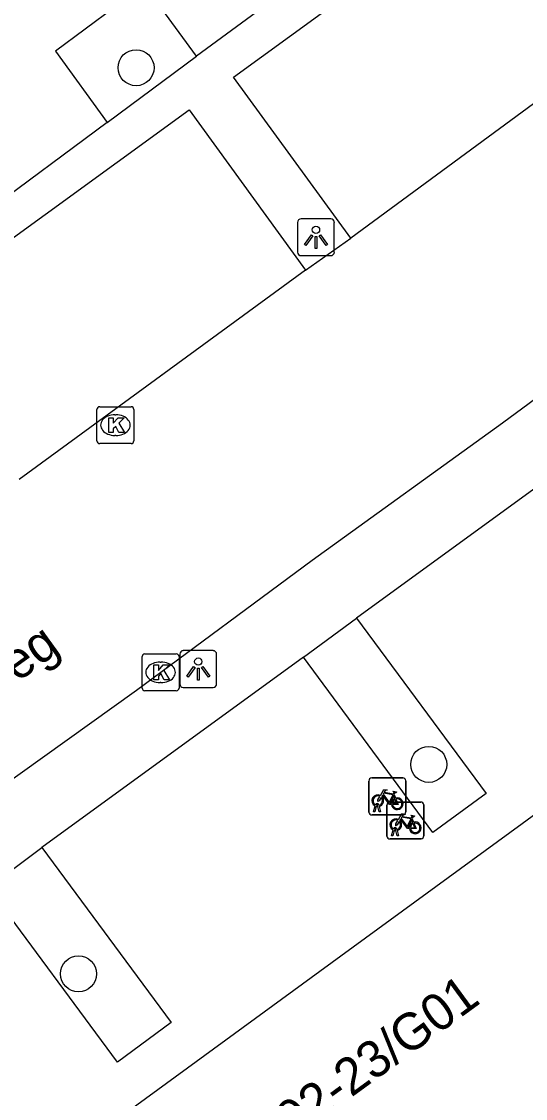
# Model space of a CAD drawing. Extents: x 159040 to 160094, y 381214 to 382518.
# Drawn here: x 159753.47 to 159767.13, y 382192.89 to 382222.11 of the extents above; entities that cross this region are included whole.
import ezdxf

# ---------------------------------------------------------------- set-up
doc = ezdxf.new("R2010")
doc.units = 0
for name, color, linetype in [('IMGEO_Boom', 7, 'Continuous'), ('IMGEO_Fietsenrek', 7, 'Continuous'), ('IMGEO_Groenvoorziening', 7, 'Continuous'), ('IMGEO_Kolk', 7, 'Continuous'), ('IMGEO_Lichtpunt', 7, 'Continuous'), ('IMGEO_Openbare_ruimte_label', 7, 'Continuous'), ('IMGEO_Pand', 7, 'Continuous'), ('IMGEO_Pand_nummerreeks', 7, 'Continuous'), ('IMGEO_Parkeervlak_open', 7, 'Continuous'), ('IMGEO_Rijbaan_lokaal_open', 7, 'Continuous'), ('IMGEO_Voetpad_open', 7, 'Continuous')]:
    doc.layers.add(name, color=color, linetype=linetype)

msp = doc.modelspace()

# ---------------------------------------------------------------- linework, layer by layer
at = {"layer": 'IMGEO_Boom'}
for centre in [(159756.576, 382220.861), (159764.51, 382201.955), (159755.016, 382196.271)]:
    msp.add_circle(centre, 0.489, dxfattribs=at)
at = {"layer": 'IMGEO_Fietsenrek'}
for p, q in [((159762.964, 382201.586), (159763.805, 382201.586)), ((159763.805, 382201.586), (159762.964, 382201.586)), ((159762.889, 382200.661), (159762.889, 382201.502)), ((159762.889, 382201.502), (159762.889, 382200.661)), ((159763.889, 382201.511), (159763.889, 382200.67)), ((159763.889, 382200.67), (159763.889, 382201.511)), ((159763.576, 382201.135), (159763.612, 382201.04)), ((159763.016, 382200.67), (159763.055, 382200.83)), ((159763.05, 382200.67), (159763.016, 382200.67)), ((159763.085, 382200.818), (159763.05, 382200.67)), ((159763.127, 382200.842), (159763.126, 382200.846)), ((159763.168, 382200.67), (159763.134, 382200.812)), ((159763.158, 382200.853), (159763.159, 382200.846)), ((159763.166, 382200.816), (159763.201, 382200.67)), ((159763.201, 382200.67), (159763.168, 382200.67)), ((159763.377, 382200.007), (159763.377, 382200.848)), ((159763.377, 382200.848), (159763.377, 382200.007)), ((159763.452, 382200.932), (159764.293, 382200.932)), ((159764.293, 382200.932), (159763.452, 382200.932)), ((159764.377, 382200.857), (159764.377, 382200.016)), ((159764.377, 382200.016), (159764.377, 382200.857)), ((159763.814, 382200.586), (159762.973, 382200.586)), ((159762.973, 382200.586), (159763.814, 382200.586)), ((159764.064, 382200.481), (159764.1, 382200.386)), ((159763.504, 382200.016), (159763.543, 382200.176)), ((159763.573, 382200.164), (159763.538, 382200.016)), ((159763.615, 382200.188), (159763.614, 382200.192)), ((159763.656, 382200.016), (159763.622, 382200.158)), ((159763.646, 382200.199), (159763.647, 382200.192)), ((159763.654, 382200.162), (159763.689, 382200.016)), ((159764.302, 382199.932), (159763.461, 382199.932)), ((159763.461, 382199.932), (159764.302, 382199.932)), ((159763.538, 382200.016), (159763.504, 382200.016)), ((159763.689, 382200.016), (159763.656, 382200.016))]:
    msp.add_line(p, q, dxfattribs=at)
for points in [[(159763.202, 382201.112), (159763.297, 382201.276), (159763.383, 382201.262), (159763.385, 382201.253), (159763.329, 382201.242), (159763.302, 382201.197), (159763.558, 382201.156)], [(159763.558, 382201.156), (159763.583, 382201.205), (159763.577, 382201.209), (159763.554, 382201.213), (159763.542, 382201.22), (159763.541, 382201.223), (159763.543, 382201.228), (159763.638, 382201.213), (159763.64, 382201.203), (159763.63, 382201.19), (159763.618, 382201.184), (159763.604, 382201.19), (159763.576, 382201.135)], [(159763.223, 382201.06), (159763.171, 382200.97), (159763.131, 382200.945), (159763.132, 382200.992), (159763.187, 382201.086)], [(159763.498, 382200.868), (159763.448, 382200.868), (159763.257, 382201.119), (159763.238, 382201.087)], [(159763.545, 382201.131), (159763.288, 382201.172), (159763.271, 382201.143), (159763.438, 382200.923), (159763.545, 382201.131)], [(159763.593, 382201.033), (159763.563, 382201.11), (159763.454, 382200.892), (159763.497, 382200.892)], [(159763.527, 382200.892), (159763.647, 382200.891), (159763.603, 382201.005)], [(159763.623, 382201.012), (159763.678, 382200.867), (159763.528, 382200.867)], [(159763.711, 382200.406), (159763.659, 382200.316), (159763.619, 382200.291), (159763.62, 382200.338), (159763.675, 382200.432)], [(159763.69, 382200.458), (159763.785, 382200.622), (159763.871, 382200.608), (159763.873, 382200.599), (159763.817, 382200.588), (159763.79, 382200.543), (159764.046, 382200.502)], [(159763.986, 382200.214), (159763.936, 382200.214), (159763.745, 382200.465), (159763.726, 382200.433)], [(159764.033, 382200.477), (159763.776, 382200.518), (159763.759, 382200.489), (159763.926, 382200.269), (159764.033, 382200.477)], [(159764.081, 382200.379), (159764.051, 382200.456), (159763.942, 382200.238), (159763.985, 382200.238)], [(159764.015, 382200.238), (159764.135, 382200.237), (159764.091, 382200.351)], [(159764.111, 382200.358), (159764.166, 382200.213), (159764.016, 382200.213)], [(159764.046, 382200.502), (159764.071, 382200.551), (159764.065, 382200.555), (159764.042, 382200.559), (159764.03, 382200.566), (159764.029, 382200.569), (159764.031, 382200.574), (159764.126, 382200.559), (159764.128, 382200.549), (159764.118, 382200.536), (159764.106, 382200.53), (159764.092, 382200.536), (159764.064, 382200.481)]]:
    msp.add_lwpolyline(points, dxfattribs=at)
for centre, radius, start, end in [((159762.967, 382201.508), 0.0779, 92.4484, 184.2845), ((159762.967, 382201.508), 0.0779, 92.4484, 184.2845), ((159763.811, 382201.508), 0.0779, 2.4484, 94.2845), ((159763.811, 382201.508), 0.0779, 2.4484, 94.2845), ((159763.129, 382200.971), 0.159, 62.6766, 242.1369), ((159763.129, 382200.971), 0.129, 63.3192, 238.903), ((159763.129, 382200.971), 0.129, 283.6043, 43.4302), ((159763.129, 382200.971), 0.159, 283.5766, 46.6042), ((159763.656, 382200.887), 0.159, 113.3408, 178.3217), ((159763.656, 382200.887), 0.159, 187.0065, 105.7708), ((159763.656, 382200.887), 0.129, 113.923, 177.9556), ((159763.656, 382200.887), 0.129, 188.6715, 104.5883), ((159762.967, 382200.664), 0.0779, 182.4484, 274.2845), ((159762.967, 382200.664), 0.0779, 182.4484, 274.2845), ((159763.109, 382200.842), 0.0499, 12.8025, 158.6934), ((159763.129, 382200.971), 0.159, 253.9967, 271.7867), ((159763.109, 382200.842), 0.0174, 12.8025, 163.4502), ((159763.129, 382200.971), 0.129, 253.415, 269.0204), ((159763.455, 382200.854), 0.0779, 92.4484, 184.2845), ((159763.455, 382200.854), 0.0779, 92.4484, 184.2845), ((159763.811, 382200.664), 0.0779, 272.4484, 4.2845), ((159763.811, 382200.664), 0.0779, 272.4484, 4.2845), ((159764.299, 382200.854), 0.0779, 2.4484, 94.2845), ((159764.299, 382200.854), 0.0779, 2.4484, 94.2845), ((159763.617, 382200.317), 0.159, 62.6766, 242.1369), ((159763.617, 382200.317), 0.129, 63.3192, 238.903), ((159763.617, 382200.317), 0.129, 283.6043, 43.4302), ((159763.617, 382200.317), 0.159, 283.5766, 46.6042), ((159764.144, 382200.233), 0.159, 113.3408, 178.3217), ((159764.144, 382200.233), 0.159, 187.0065, 105.7708), ((159764.144, 382200.233), 0.129, 113.923, 177.9556), ((159764.144, 382200.233), 0.129, 188.6715, 104.5883), ((159763.597, 382200.188), 0.0499, 12.8025, 158.6934), ((159763.617, 382200.317), 0.159, 253.9967, 271.7867), ((159763.597, 382200.188), 0.0174, 12.8025, 163.4502), ((159763.617, 382200.317), 0.129, 253.415, 269.0204), ((159763.455, 382200.01), 0.0779, 182.4484, 274.2845), ((159763.455, 382200.01), 0.0779, 182.4484, 274.2845), ((159764.299, 382200.01), 0.0779, 272.4484, 4.2845), ((159764.299, 382200.01), 0.0779, 272.4484, 4.2845)]:
    msp.add_arc(centre, radius, start, end, dxfattribs=at)
at = {"layer": 'IMGEO_Groenvoorziening'}
msp.add_lwpolyline([(159755.79, 382219.375), (159758.216, 382221.177)], dxfattribs=at)
at = {"layer": 'IMGEO_Kolk'}
for p, q in [((159755.516, 382210.735), (159755.516, 382211.587)), ((159755.591, 382211.661), (159756.443, 382211.661)), ((159756.517, 382211.587), (159756.517, 382210.735)), ((159756.004, 382211.441), (159756.029, 382211.441)), ((159756.027, 382210.881), (159756.002, 382210.881)), ((159756.443, 382210.661), (159755.591, 382210.661)), ((159756.741, 382204.027), (159756.741, 382204.879)), ((159756.816, 382204.953), (159757.668, 382204.953)), ((159757.229, 382204.733), (159757.254, 382204.733)), ((159757.742, 382204.879), (159757.742, 382204.027)), ((159757.252, 382204.173), (159757.227, 382204.173)), ((159757.668, 382203.953), (159756.816, 382203.953))]:
    msp.add_line(p, q, dxfattribs=at)
for points in [[(159755.516, 382210.735), (159755.516, 382211.587)], [(159755.591, 382211.661), (159756.443, 382211.661)], [(159756.517, 382211.587), (159756.517, 382210.735)], [(159755.837, 382211.361), (159755.96, 382211.361), (159755.96, 382211.21), (159756.09, 382211.361), (159756.254, 382211.361), (159756.108, 382211.21), (159756.261, 382210.961), (159756.109, 382210.961), (159756.024, 382211.125), (159755.96, 382211.058), (159755.96, 382210.961), (159755.837, 382210.961), (159755.837, 382211.361)], [(159756.443, 382210.661), (159755.591, 382210.661)], [(159756.741, 382204.027), (159756.741, 382204.879)], [(159756.816, 382204.953), (159757.668, 382204.953)], [(159757.742, 382204.879), (159757.742, 382204.027)], [(159757.062, 382204.653), (159757.185, 382204.653), (159757.185, 382204.502), (159757.315, 382204.653), (159757.479, 382204.653), (159757.333, 382204.502), (159757.486, 382204.253), (159757.334, 382204.253), (159757.249, 382204.417), (159757.185, 382204.35), (159757.185, 382204.253), (159757.062, 382204.253), (159757.062, 382204.653)], [(159757.668, 382203.953), (159756.816, 382203.953)]]:
    msp.add_lwpolyline(points, dxfattribs=at)
for centre, start, end in [((159755.593, 382211.585), 91.552, 178.448), ((159755.593, 382211.585), 91.552, 178.448), ((159756.441, 382211.585), 1.552, 88.448), ((159756.441, 382211.585), 1.552, 88.448), ((159755.593, 382210.737), 181.552, 268.448), ((159755.593, 382210.737), 181.552, 268.448), ((159756.441, 382210.737), 271.552, 358.448), ((159756.441, 382210.737), 271.552, 358.448), ((159756.818, 382204.877), 91.552, 178.448), ((159756.818, 382204.877), 91.552, 178.448), ((159757.666, 382204.877), 1.552, 88.448), ((159757.666, 382204.877), 1.552, 88.448), ((159756.818, 382204.029), 181.552, 268.448), ((159756.818, 382204.029), 181.552, 268.448), ((159757.666, 382204.029), 271.552, 358.448), ((159757.666, 382204.029), 271.552, 358.448)]:
    msp.add_arc(centre, 0.0765, start, end, dxfattribs=at)
for centre, major_axis, ratio, start_param, end_param in [((159756.003, 382211.161), (-0.387, 0.002), 0.722429, 4.712389, 7.853982), ((159756.028, 382211.161), (-0.39, 0.002), 0.717154, 1.570796, 4.712389), ((159757.228, 382204.453), (-0.387, 0.002), 0.722429, 4.712389, 7.853982), ((159757.253, 382204.453), (-0.39, 0.002), 0.717154, 1.570796, 4.712389)]:
    msp.add_ellipse(centre, major_axis=major_axis, ratio=ratio, start_param=start_param, end_param=end_param, dxfattribs=at)
at = {"layer": 'IMGEO_Lichtpunt'}
for p, q in [((159761.857, 382216.758), (159761.049, 382216.758)), ((159761.857, 382216.758), (159761.049, 382216.758)), ((159760.955, 382216.663), (159760.955, 382215.856)), ((159760.955, 382216.663), (159760.955, 382215.856)), ((159761.951, 382215.856), (159761.951, 382216.663)), ((159761.951, 382215.856), (159761.951, 382216.663)), ((159761.049, 382215.762), (159761.857, 382215.762)), ((159761.049, 382215.762), (159761.857, 382215.762)), ((159758.666, 382205.041), (159757.858, 382205.041)), ((159758.666, 382205.041), (159757.858, 382205.041)), ((159757.764, 382204.946), (159757.764, 382204.139)), ((159757.764, 382204.946), (159757.764, 382204.139)), ((159758.76, 382204.139), (159758.76, 382204.946)), ((159758.76, 382204.139), (159758.76, 382204.946)), ((159757.858, 382204.045), (159758.666, 382204.045)), ((159757.858, 382204.045), (159758.666, 382204.045))]:
    msp.add_line(p, q, dxfattribs=at)
for points in [[(159761.329, 382216.327), (159761.368, 382216.299), (159761.18, 382216.037), (159761.142, 382216.064), (159761.329, 382216.327)], [(159761.431, 382216.279), (159761.478, 382216.279), (159761.478, 382215.957), (159761.431, 382215.957), (159761.431, 382216.279)], [(159761.541, 382216.299), (159761.579, 382216.326), (159761.766, 382216.064), (159761.727, 382216.036), (159761.541, 382216.299)], [(159758.138, 382204.61), (159758.177, 382204.582), (159757.989, 382204.32), (159757.951, 382204.347), (159758.138, 382204.61)], [(159758.24, 382204.562), (159758.287, 382204.562), (159758.287, 382204.24), (159758.24, 382204.24), (159758.24, 382204.562)], [(159758.35, 382204.582), (159758.388, 382204.609), (159758.575, 382204.347), (159758.536, 382204.319), (159758.35, 382204.582)]]:
    msp.add_lwpolyline(points, dxfattribs=at)
for centre in [(159761.454, 382216.461), (159758.263, 382204.744)]:
    msp.add_circle(centre, 0.0994, dxfattribs=at)
for centre, start, end in [((159761.049, 382216.663), 90, 180), ((159761.049, 382216.663), 90, 180), ((159761.857, 382216.663), 0, 90), ((159761.857, 382216.663), 0, 90), ((159761.049, 382215.856), 180, 270), ((159761.049, 382215.856), 180, 270), ((159761.857, 382215.856), 270, 0), ((159761.857, 382215.856), 270, 360), ((159757.858, 382204.946), 90, 180), ((159757.858, 382204.946), 90, 180), ((159758.666, 382204.946), 0, 90), ((159758.666, 382204.946), 0, 90), ((159757.858, 382204.139), 180, 270), ((159757.858, 382204.139), 180, 270), ((159758.666, 382204.139), 270, 0), ((159758.666, 382204.139), 270, 360)]:
    msp.add_arc(centre, 0.0946, start, end, dxfattribs=at)
at = {"layer": 'IMGEO_Pand'}
msp.add_lwpolyline([(159754.516, 382191.199), (159762.127, 382196.763), (159767.039, 382200.353), (159769.376, 382202.061)], dxfattribs=at)
at = {"layer": 'IMGEO_Parkeervlak_open'}
for points in [[(159762.398, 382216.234), (159759.216, 382220.608), (159767.006, 382226.277), (159770.15, 382221.944)], [(159750.2, 382214.034), (159758.014, 382219.717), (159761.167, 382215.366)]]:
    msp.add_lwpolyline(points, dxfattribs=at)
at = {"layer": 'IMGEO_Rijbaan_lokaal_open'}
for points in [[(159716.689, 382174.981), (159723.043, 382179.606), (159726.96, 382182.387), (159731.602, 382185.81), (159736.868, 382189.601), (159741.543, 382193.032), (159745.295, 382195.725), (159752.818, 382201.275), (159756.588, 382203.968), (159761.35, 382207.5), (159766.514, 382211.22), (159771.195, 382214.676), (159774.934, 382217.373), (159799.157, 382234.955)], [(159770.15, 382221.944), (159762.398, 382216.234)], [(159761.167, 382215.366), (159762.398, 382216.234)], [(159761.167, 382215.366), (159753.406, 382209.683)]]:
    msp.add_lwpolyline(points, dxfattribs=at)
at = {"layer": 'IMGEO_Voetpad_open'}
for points in [[(159758.216, 382221.177), (159756.804, 382223.107), (159754.392, 382221.313), (159755.79, 382219.375)], [(159760.655, 382222.977), (159758.216, 382221.177)], [(159755.79, 382219.375), (159752.447, 382216.898)], [(159767.456, 382209.494), (159762.549, 382205.924)], [(159762.549, 382205.924), (159766.066, 382201.168), (159764.619, 382200.106), (159761.117, 382204.862)], [(159761.117, 382204.862), (159762.549, 382205.924)], [(159761.117, 382204.862), (159754.024, 382199.697)], [(159754.024, 382199.697), (159757.53, 382194.954), (159756.07, 382193.876), (159752.564, 382198.618)], [(159752.564, 382198.618), (159754.024, 382199.697)]]:
    msp.add_lwpolyline(points, dxfattribs=at)

# ---------------------------------------------------------------- texts
at = {"layer": 'IMGEO_Openbare_ruimte_label'}
msp.add_text('Regerweg', height=1, rotation=35.8041, dxfattribs=at).set_placement((159749.616, 382201.473))
at = {"layer": 'IMGEO_Pand_nummerreeks'}
msp.add_text('11/G02-23/G01', height=1, rotation=36.1645, dxfattribs=at).set_placement((159758.509, 382190.056))

doc.saveas('drawing.dxf')
